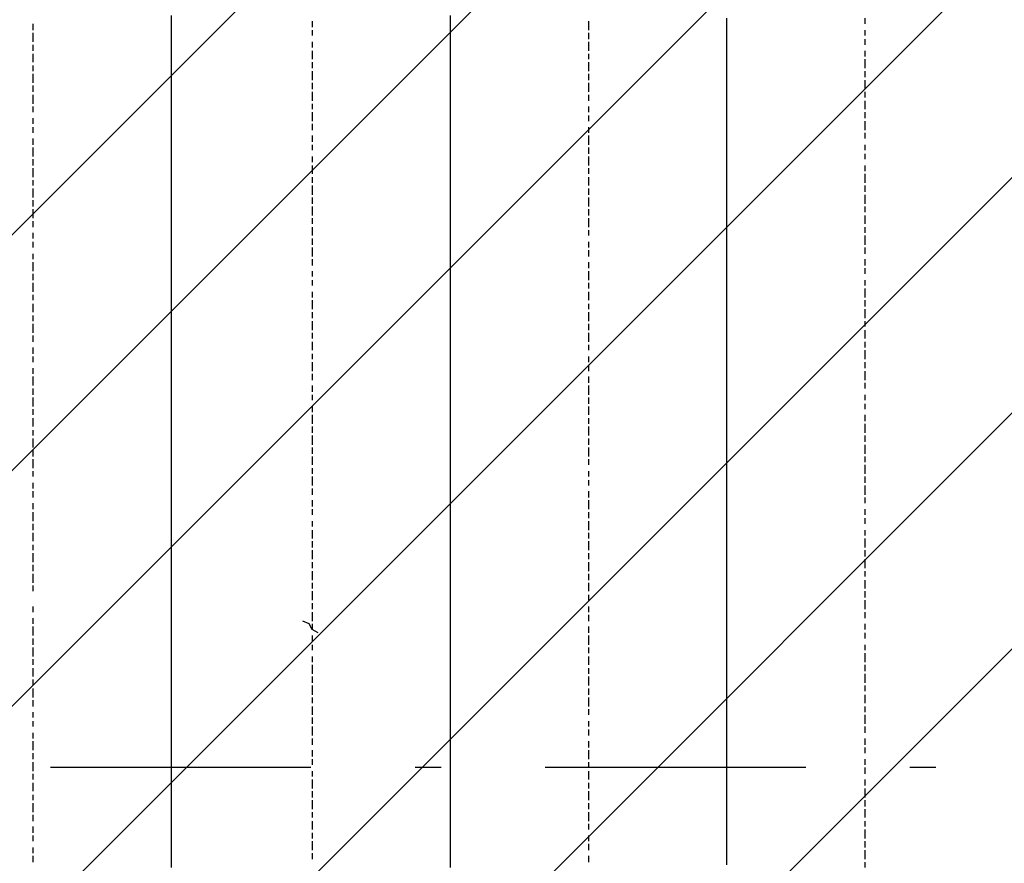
# Model space of a CAD drawing. Extents: x 997 to 109698, y 921 to 94021.
# Tile 586 of 656: x 22217 to 23635, y 52093 to 53308. Entities that reach past the tile are written whole.
import ezdxf

# ---------------------------------------------------------------- set-up
doc = ezdxf.new("R2010")
doc.units = 0
doc.header["$MEASUREMENT"] = 0
doc.layers.add('12', color=7, linetype='CONTINUOUS')
doc.layers.add('28', color=7, linetype='CONTINUOUS')

msp = doc.modelspace()

# ---------------------------------------------------------------- linework, layer by layer
at = {"layer": '12', "color": 5}
for p, q in [((22434.630503, 53313.563401), (22434.630503, 53305.563401)), ((22434.630503, 53305.563401), (22434.630503, 53296.563401)), ((22836.630503, 53313.563401), (22836.630503, 53305.563401)), ((22836.630503, 53305.563401), (22836.630503, 53292.563401)), ((23234.630503, 53309.563401), (23234.630503, 53301.563401)), ((22434.630503, 53296.563401), (22434.630503, 53284.563401)), ((22836.630503, 53292.563401), (22836.630503, 53284.563401)), ((23234.630503, 53301.563401), (23234.630503, 53288.563401)), ((23234.630503, 53288.563401), (23234.630503, 53279.563401)), ((22434.630503, 53284.563401), (22434.630503, 53275.563401)), ((22434.630503, 53275.563401), (22434.630503, 53262.563401)), ((22836.630503, 53284.563401), (22836.630503, 53275.563401)), ((22836.630503, 53275.563401), (22836.630503, 53262.563401)), ((23234.630503, 53279.563401), (23234.630503, 53271.563401)), ((22434.630503, 53262.563401), (22434.630503, 53254.563401)), ((22836.630503, 53262.563401), (22836.630503, 53254.563401)), ((23234.630503, 53271.563401), (23234.630503, 53258.563401)), ((22434.630503, 53254.563401), (22434.630503, 53246.563401)), ((22434.630503, 53246.563401), (22434.630503, 53233.563401)), ((22836.630503, 53254.563401), (22836.630503, 53246.563401)), ((22836.630503, 53246.563401), (22836.630503, 53233.563401)), ((23234.630503, 53258.563401), (23234.630503, 53250.563401)), ((23234.630503, 53250.563401), (23234.630503, 53237.563401)), ((22434.630503, 53233.563401), (22434.630503, 53224.563401)), ((22836.630503, 53233.563401), (22836.630503, 53224.563401)), ((23234.630503, 53237.563401), (23234.630503, 53229.563401)), ((22434.630503, 53224.563401), (22434.630503, 53216.563401)), ((22836.630503, 53224.563401), (22836.630503, 53216.563401)), ((23234.630503, 53229.563401), (23234.630503, 53220.563401)), ((23234.630503, 53220.563401), (23234.630503, 53207.563401)), ((22434.630503, 53216.563401), (22434.630503, 53203.563401)), ((22434.630503, 53203.563401), (22434.630503, 53195.563401)), ((22836.630503, 53216.563401), (22836.630503, 53203.563401)), ((22836.630503, 53203.563401), (22836.630503, 53195.563401)), ((23234.630503, 53207.563401), (23234.630503, 53199.563401)), ((22434.630503, 53195.563401), (22434.630503, 53186.563401)), ((22836.630503, 53195.563401), (22836.630503, 53186.563401)), ((23234.630503, 53199.563401), (23234.630503, 53190.563401)), ((23234.630503, 53190.563401), (23234.630503, 53178.563401)), ((22434.630503, 53186.563401), (22434.630503, 53174.563401)), ((22836.630503, 53186.563401), (22836.630503, 53174.563401)), ((23234.630503, 53178.563401), (23234.630503, 53169.563401)), ((22434.630503, 53174.563401), (22434.630503, 53165.563401)), ((22434.630503, 53165.563401), (22434.630503, 53152.563401)), ((22836.630503, 53174.563401), (22836.630503, 53165.563401)), ((22836.630503, 53165.563401), (22836.630503, 53152.563401)), ((23234.630503, 53169.563401), (23234.630503, 53161.563401)), ((23234.630503, 53161.563401), (23234.630503, 53148.563401)), ((22434.630503, 53152.563401), (22434.630503, 53144.563401)), ((22836.630503, 53152.563401), (22836.630503, 53144.563401)), ((23234.630503, 53148.563401), (23234.630503, 53140.563401)), ((22434.630503, 53144.563401), (22434.630503, 53136.563401)), ((22434.630503, 53136.563401), (22434.630503, 53123.563401)), ((22836.630503, 53144.563401), (22836.630503, 53136.563401)), ((22836.630503, 53136.563401), (22836.630503, 53123.563401)), ((23234.630503, 53140.563401), (23234.630503, 53127.563401)), ((22434.630503, 53123.563401), (22434.630503, 53114.563401)), ((22836.630503, 53123.563401), (22836.630503, 53114.563401)), ((23234.630503, 53127.563401), (23234.630503, 53119.563401)), ((23234.630503, 53119.563401), (23234.630503, 53110.563401)), ((22434.630503, 53114.563401), (22434.630503, 53106.563401)), ((22434.630503, 53106.563401), (22434.630503, 53093.563401)), ((22836.630503, 53114.563401), (22836.630503, 53106.563401)), ((22836.630503, 53106.563401), (22836.630503, 53093.563401)), ((23234.630503, 53110.563401), (23234.630503, 53097.563401)), ((22434.630503, 53093.563401), (22434.630503, 53085.563401)), ((22836.630503, 53093.563401), (22836.630503, 53085.563401)), ((23234.630503, 53097.563401), (23234.630503, 53089.563401)), ((22434.630503, 53085.563401), (22434.630503, 53076.563401)), ((22434.630503, 53076.563401), (22434.630503, 53064.563401)), ((22836.630503, 53085.563401), (22836.630503, 53076.563401)), ((22836.630503, 53076.563401), (22836.630503, 53064.563401)), ((23234.630503, 53089.563401), (23234.630503, 53080.563401)), ((23234.630503, 53080.563401), (23234.630503, 53068.563401)), ((22434.630503, 53064.563401), (22434.630503, 53055.563401)), ((22836.630503, 53064.563401), (22836.630503, 53055.563401)), ((23234.630503, 53068.563401), (23234.630503, 53059.563401)), ((22434.630503, 53055.563401), (22434.630503, 53042.563401)), ((22836.630503, 53055.563401), (22836.630503, 53042.563401)), ((23234.630503, 53059.563401), (23234.630503, 53051.563401)), ((23234.630503, 53051.563401), (23234.630503, 53038.563401)), ((22434.630503, 53042.563401), (22434.630503, 53034.563401)), ((22434.630503, 53034.563401), (22434.630503, 53025.563401)), ((22836.630503, 53042.563401), (22836.630503, 53034.563401)), ((22836.630503, 53034.563401), (22836.630503, 53025.563401)), ((23234.630503, 53038.563401), (23234.630503, 53030.563401)), ((22434.630503, 53025.563401), (22434.630503, 53013.563401)), ((22836.630503, 53025.563401), (22836.630503, 53013.563401)), ((23234.630503, 53030.563401), (23234.630503, 53017.563401)), ((22434.630503, 53013.563401), (22434.630503, 53004.563401)), ((22836.630503, 53013.563401), (22836.630503, 53004.563401)), ((23234.630503, 53017.563401), (23234.630503, 53008.563401)), ((23234.630503, 53008.563401), (23234.630503, 53000.563401)), ((22434.630503, 53004.563401), (22434.630503, 52996.563401)), ((22434.630503, 52996.563401), (22434.630503, 52983.563401)), ((22836.630503, 53004.563401), (22836.630503, 52996.563401)), ((22836.630503, 52996.563401), (22836.630503, 52983.563401)), ((23234.630503, 53000.563401), (23234.630503, 52987.563401)), ((22434.630503, 52983.563401), (22434.630503, 52975.563401)), ((22836.630503, 52983.563401), (22836.630503, 52975.563401)), ((23234.630503, 52987.563401), (23234.630503, 52979.563401)), ((23234.630503, 52979.563401), (23234.630503, 52970.563401)), ((22434.630503, 52975.563401), (22434.630503, 52966.563401)), ((22434.630503, 52966.563401), (22434.630503, 52953.563401)), ((22836.630503, 52975.563401), (22836.630503, 52966.563401)), ((22836.630503, 52966.563401), (22836.630503, 52953.563401)), ((23234.630503, 52970.563401), (23234.630503, 52958.563401)), ((22434.630503, 52953.563401), (22434.630503, 52945.563401)), ((22836.630503, 52953.563401), (22836.630503, 52945.563401)), ((23234.630503, 52958.563401), (23234.630503, 52949.563401)), ((23234.630503, 52949.563401), (23234.630503, 52941.563401)), ((22434.630503, 52945.563401), (22434.630503, 52932.563401)), ((22836.630503, 52945.563401), (22836.630503, 52932.563401)), ((23234.630503, 52941.563401), (23234.630503, 52928.563401)), ((22434.630503, 52932.563401), (22434.630503, 52924.563401)), ((22434.630503, 52924.563401), (22434.630503, 52915.563401)), ((22836.630503, 52932.563401), (22836.630503, 52924.563401)), ((22836.630503, 52924.563401), (22836.630503, 52915.563401)), ((23234.630503, 52928.563401), (23234.630503, 52920.563401)), ((23234.630503, 52920.563401), (23234.630503, 52911.563401)), ((22434.630503, 52915.563401), (22434.630503, 52903.563401)), ((22836.630503, 52915.563401), (22836.630503, 52903.563401)), ((23234.630503, 52911.563401), (23234.630503, 52898.563401)), ((22434.630503, 52903.563401), (22434.630503, 52894.563401)), ((22434.630503, 52894.563401), (22434.630503, 52886.563401)), ((22836.630503, 52903.563401), (22836.630503, 52894.563401)), ((22836.630503, 52894.563401), (22836.630503, 52886.563401)), ((23234.630503, 52898.563401), (23234.630503, 52890.563401)), ((22434.630503, 52886.563401), (22434.630503, 52873.563401)), ((22836.630503, 52886.563401), (22836.630503, 52873.563401)), ((23234.630503, 52890.563401), (23234.630503, 52877.563401)), ((23234.630503, 52877.563401), (23234.630503, 52869.563401)), ((22434.630503, 52873.563401), (22434.630503, 52865.563401)), ((22434.630503, 52865.563401), (22434.630503, 52856.563401)), ((22836.630503, 52873.563401), (22836.630503, 52865.563401)), ((22836.630503, 52865.563401), (22836.630503, 52856.563401)), ((23234.630503, 52869.563401), (23234.630503, 52860.563401)), ((22434.630503, 52856.563401), (22434.630503, 52843.563401)), ((22836.630503, 52856.563401), (22836.630503, 52843.563401)), ((23234.630503, 52860.563401), (23234.630503, 52848.563401)), ((22434.630503, 52843.563401), (22434.630503, 52835.563401)), ((22434.630503, 52835.563401), (22434.630503, 52826.563401)), ((22836.630503, 52843.563401), (22836.630503, 52835.563401)), ((22836.630503, 52835.563401), (22836.630503, 52822.563401)), ((23234.630503, 52848.563401), (23234.630503, 52839.563401)), ((23234.630503, 52839.563401), (23234.630503, 52831.563401)), ((22434.630503, 52826.563401), (22434.630503, 52814.563401)), ((22836.630503, 52822.563401), (22836.630503, 52814.563401)), ((23234.630503, 52831.563401), (23234.630503, 52818.563401)), ((22434.630503, 52814.563401), (22434.630503, 52805.563401)), ((22836.630503, 52814.563401), (22836.630503, 52805.563401)), ((23234.630503, 52818.563401), (23234.630503, 52810.563401)), ((23234.630503, 52810.563401), (23234.630503, 52801.563401)), ((22434.630503, 52805.563401), (22434.630503, 52793.563401)), ((22434.630503, 52793.563401), (22434.630503, 52784.563401)), ((22836.630503, 52805.563401), (22836.630503, 52793.563401)), ((22836.630503, 52793.563401), (22836.630503, 52784.563401)), ((23234.630503, 52801.563401), (23234.630503, 52788.563401)), ((22434.630503, 52784.563401), (22434.630503, 52776.563401)), ((22836.630503, 52784.563401), (22836.630503, 52776.563401)), ((23234.630503, 52788.563401), (23234.630503, 52780.563401)), ((23234.630503, 52780.563401), (23234.630503, 52767.563401)), ((22434.630503, 52776.563401), (22434.630503, 52763.563401)), ((22836.630503, 52776.563401), (22836.630503, 52763.563401)), ((23234.630503, 52767.563401), (23234.630503, 52759.563401)), ((22434.630503, 52763.563401), (22434.630503, 52754.563401)), ((22434.630503, 52754.563401), (22434.630503, 52746.563401)), ((22836.630503, 52763.563401), (22836.630503, 52754.563401)), ((22836.630503, 52754.563401), (22836.630503, 52746.563401)), ((23234.630503, 52759.563401), (23234.630503, 52750.563401)), ((23234.630503, 52750.563401), (23234.630503, 52738.563401)), ((22434.630503, 52746.563401), (22434.630503, 52733.563401)), ((22836.630503, 52746.563401), (22836.630503, 52733.563401)), ((23234.630503, 52738.563401), (23234.630503, 52729.563401)), ((22434.630503, 52733.563401), (22434.630503, 52725.563401)), ((22434.630503, 52725.563401), (22434.630503, 52716.563401)), ((22836.630503, 52733.563401), (22836.630503, 52725.563401)), ((22836.630503, 52725.563401), (22836.630503, 52712.563401)), ((23234.630503, 52729.563401), (23234.630503, 52721.563401)), ((23234.630503, 52721.563401), (23234.630503, 52708.563401)), ((22434.630503, 52716.563401), (22434.630503, 52704.563401)), ((22836.630503, 52712.563401), (22836.630503, 52704.563401)), ((23234.630503, 52708.563401), (23234.630503, 52699.563401)), ((22434.630503, 52704.563401), (22434.630503, 52695.563401)), ((22434.630503, 52695.563401), (22434.630503, 52682.563401)), ((22836.630503, 52704.563401), (22836.630503, 52695.563401)), ((22836.630503, 52695.563401), (22836.630503, 52682.563401)), ((23234.630503, 52699.563401), (23234.630503, 52691.563401)), ((22434.630503, 52682.563401), (22434.630503, 52674.563401)), ((22836.630503, 52682.563401), (22836.630503, 52674.563401)), ((23234.630503, 52691.563401), (23234.630503, 52678.563401)), ((22434.630503, 52674.563401), (22434.630503, 52666.563401)), ((22434.630503, 52666.563401), (22434.630503, 52653.563401)), ((22836.630503, 52674.563401), (22836.630503, 52666.563401)), ((22836.630503, 52666.563401), (22836.630503, 52653.563401)), ((23234.630503, 52678.563401), (23234.630503, 52670.563401)), ((23234.630503, 52670.563401), (23234.630503, 52657.563401)), ((22434.630503, 52653.563401), (22434.630503, 52644.563401)), ((22836.630503, 52653.563401), (22836.630503, 52644.563401)), ((23234.630503, 52657.563401), (23234.630503, 52649.563401)), ((22434.630503, 52644.563401), (22434.630503, 52636.563401)), ((22434.630503, 52636.563401), (22434.630503, 52623.563401)), ((22836.630503, 52644.563401), (22836.630503, 52636.563401)), ((22836.630503, 52636.563401), (22836.630503, 52623.563401)), ((23234.630503, 52649.563401), (23234.630503, 52640.563401)), ((23234.630503, 52640.563401), (23234.630503, 52628.563401)), ((22434.630503, 52623.563401), (22434.630503, 52615.563401)), ((22836.630503, 52623.563401), (22836.630503, 52615.563401)), ((23234.630503, 52628.563401), (23234.630503, 52619.563401)), ((22434.630503, 52615.563401), (22434.630503, 52606.563401)), ((22836.630503, 52615.563401), (22836.630503, 52606.563401)), ((23234.630503, 52619.563401), (23234.630503, 52611.563401)), ((23234.630503, 52611.563401), (23234.630503, 52598.563401)), ((22434.630503, 52606.563401), (22434.630503, 52594.563401)), ((22434.630503, 52594.563401), (22434.630503, 52585.563401)), ((22836.630503, 52606.563401), (22836.630503, 52594.563401)), ((22836.630503, 52594.563401), (22836.630503, 52585.563401)), ((23234.630503, 52598.563401), (23234.630503, 52589.563401)), ((22434.630503, 52585.563401), (22434.630503, 52572.563401)), ((22836.630503, 52585.563401), (22836.630503, 52572.563401)), ((23234.630503, 52589.563401), (23234.630503, 52581.563401)), ((23234.630503, 52581.563401), (23234.630503, 52568.563401)), ((22434.630503, 52572.563401), (22434.630503, 52564.563401)), ((22836.630503, 52572.563401), (22836.630503, 52564.563401)), ((23234.630503, 52568.563401), (23234.630503, 52560.563401)), ((22434.630503, 52564.563401), (22434.630503, 52556.563401)), ((22434.630503, 52556.563401), (22434.630503, 52543.563401)), ((22836.630503, 52564.563401), (22836.630503, 52556.563401)), ((22836.630503, 52556.563401), (22836.630503, 52543.563401)), ((23234.630503, 52560.563401), (23234.630503, 52547.563401)), ((22434.630503, 52543.563401), (22434.630503, 52534.563401)), ((22836.630503, 52543.563401), (22836.630503, 52534.563401)), ((23234.630503, 52547.563401), (23234.630503, 52539.563401)), ((23234.630503, 52539.563401), (23234.630503, 52530.563401)), ((22434.630503, 52534.563401), (22434.630503, 52526.563401)), ((22434.630503, 52526.563401), (22434.630503, 52513.563401)), ((22836.630503, 52534.563401), (22836.630503, 52526.563401)), ((22836.630503, 52526.563401), (22836.630503, 52513.563401)), ((23234.630503, 52530.563401), (23234.630503, 52517.563401)), ((22434.630503, 52513.563401), (22434.630503, 52505.563401)), ((22836.630503, 52513.563401), (22836.630503, 52505.563401)), ((23234.630503, 52517.563401), (23234.630503, 52509.563401)), ((23234.630503, 52509.563401), (23234.630503, 52500.563401)), ((22434.630503, 52505.563401), (22434.630503, 52496.563401)), ((22434.630503, 52496.563401), (22434.630503, 52484.563401)), ((22836.630503, 52505.563401), (22836.630503, 52496.563401)), ((22836.630503, 52496.563401), (22836.630503, 52484.563401)), ((23234.630503, 52500.563401), (23234.630503, 52488.563401)), ((22434.630503, 52484.563401), (22434.630503, 52475.563401)), ((22836.630503, 52484.563401), (22836.630503, 52475.563401)), ((23234.630503, 52488.563401), (23234.630503, 52479.563401)), ((22434.630503, 52475.563401), (22434.630503, 52462.563401)), ((22836.630503, 52475.563401), (22836.630503, 52462.563401)), ((23234.630503, 52479.563401), (23234.630503, 52471.563401)), ((23234.630503, 52471.563401), (23234.630503, 52458.563401)), ((22434.630503, 52462.563401), (22434.630503, 52454.563401)), ((22434.630503, 52454.563401), (22434.630503, 52445.563401)), ((22836.630503, 52462.563401), (22836.630503, 52454.563401)), ((22836.630503, 52454.563401), (22836.630503, 52445.563401)), ((23234.630503, 52458.563401), (23234.630503, 52450.563401)), ((22434.630503, 52445.563401), (22434.630503, 52433.563401)), ((22836.630503, 52445.563401), (22836.630503, 52433.563401)), ((23234.630503, 52450.563401), (23234.630503, 52437.563401)), ((22434.630503, 52433.563401), (22434.630503, 52424.563401)), ((22434.630503, 52424.563401), (22434.630503, 52416.563401)), ((22836.630503, 52433.563401), (22836.630503, 52424.563401)), ((22836.630503, 52424.563401), (22836.630503, 52416.563401)), ((23234.630503, 52437.563401), (23234.630503, 52429.563401)), ((23234.630503, 52429.563401), (23234.630503, 52420.563401)), ((22434.630503, 52416.563401), (22434.630503, 52403.563401)), ((22836.630503, 52416.563401), (22836.630503, 52403.563401)), ((23234.630503, 52420.563401), (23234.630503, 52407.563401)), ((22434.630503, 52403.563401), (22434.630503, 52395.563401)), ((22434.630503, 52395.563401), (22434.630503, 52386.563401)), ((22836.630503, 52403.563401), (22836.630503, 52395.563401)), ((22836.630503, 52395.563401), (22836.630503, 52386.563401)), ((23234.630503, 52407.563401), (23234.630503, 52399.563401)), ((23234.630503, 52399.563401), (23234.630503, 52390.563401)), ((22434.630503, 52386.563401), (22434.630503, 52373.563401)), ((22836.630503, 52386.563401), (22836.630503, 52373.563401)), ((23234.630503, 52390.563401), (23234.630503, 52378.563401)), ((22434.630503, 52373.563401), (22434.630503, 52365.563401)), ((22836.630503, 52373.563401), (22836.630503, 52365.563401)), ((23234.630503, 52378.563401), (23234.630503, 52369.563401)), ((23234.630503, 52369.563401), (23234.630503, 52361.563401)), ((22434.630503, 52365.563401), (22434.630503, 52352.563401)), ((22434.630503, 52352.563401), (22434.630503, 52344.563401)), ((22836.630503, 52365.563401), (22836.630503, 52352.563401)), ((22836.630503, 52352.563401), (22836.630503, 52344.563401)), ((23234.630503, 52361.563401), (23234.630503, 52348.563401)), ((22434.630503, 52344.563401), (22434.630503, 52335.563401)), ((22836.630503, 52344.563401), (22836.630503, 52335.563401)), ((23234.630503, 52348.563401), (23234.630503, 52340.563401)), ((23234.630503, 52340.563401), (23234.630503, 52331.563401)), ((22434.630503, 52335.563401), (22434.630503, 52323.563401)), ((22836.630503, 52335.563401), (22836.630503, 52323.563401)), ((23234.630503, 52331.563401), (23234.630503, 52318.563401)), ((22434.630503, 52323.563401), (22434.630503, 52314.563401)), ((22434.630503, 52314.563401), (22434.630503, 52306.563401)), ((22836.630503, 52323.563401), (22836.630503, 52314.563401)), ((22836.630503, 52314.563401), (22836.630503, 52306.563401)), ((23234.630503, 52318.563401), (23234.630503, 52310.563401)), ((23234.630503, 52310.563401), (23234.630503, 52297.563401)), ((22434.630503, 52306.563401), (22434.630503, 52293.563401)), ((22836.630503, 52306.563401), (22836.630503, 52293.563401)), ((23234.630503, 52297.563401), (23234.630503, 52289.563401)), ((22434.630503, 52293.563401), (22434.630503, 52285.563401)), ((22434.630503, 52285.563401), (22434.630503, 52276.563401)), ((22836.630503, 52293.563401), (22836.630503, 52285.563401)), ((22836.630503, 52285.563401), (22836.630503, 52276.563401)), ((23234.630503, 52289.563401), (23234.630503, 52280.563401)), ((22434.630503, 52276.563401), (22434.630503, 52263.563401)), ((22836.630503, 52276.563401), (22836.630503, 52263.563401)), ((23234.630503, 52280.563401), (23234.630503, 52268.563401)), ((23234.630503, 52268.563401), (23234.630503, 52259.563401)), ((22434.630503, 52263.563401), (22434.630503, 52255.563401)), ((22434.630503, 52255.563401), (22434.630503, 52246.563401)), ((22836.630503, 52263.563401), (22836.630503, 52255.563401)), ((22836.630503, 52255.563401), (22836.630503, 52242.563401)), ((23234.630503, 52259.563401), (23234.630503, 52251.563401)), ((22434.630503, 52246.563401), (22434.630503, 52234.563401)), ((22836.630503, 52242.563401), (22836.630503, 52234.563401)), ((23234.630503, 52251.563401), (23234.630503, 52238.563401)), ((22434.630503, 52234.563401), (22434.630503, 52225.563401)), ((22434.630503, 52225.563401), (22434.630503, 52213.563401)), ((22836.630503, 52234.563401), (22836.630503, 52225.563401)), ((22836.630503, 52225.563401), (22836.630503, 52213.563401)), ((23234.630503, 52238.563401), (23234.630503, 52230.563401)), ((23234.630503, 52230.563401), (23234.630503, 52221.563401)), ((22434.630503, 52213.563401), (22434.630503, 52204.563401)), ((22836.630503, 52213.563401), (22836.630503, 52204.563401)), ((23234.630503, 52221.563401), (23234.630503, 52208.563401)), ((22434.630503, 52204.563401), (22434.630503, 52196.563401)), ((22836.630503, 52204.563401), (22836.630503, 52196.563401)), ((23234.630503, 52208.563401), (23234.630503, 52200.563401)), ((23234.630503, 52200.563401), (23234.630503, 52187.563401)), ((22434.630503, 52196.563401), (22434.630503, 52183.563401)), ((22434.630503, 52183.563401), (22434.630503, 52174.563401)), ((22836.630503, 52196.563401), (22836.630503, 52183.563401)), ((22836.630503, 52183.563401), (22836.630503, 52174.563401)), ((23234.630503, 52187.563401), (23234.630503, 52179.563401)), ((22434.630503, 52174.563401), (22434.630503, 52166.563401)), ((22836.630503, 52174.563401), (22836.630503, 52166.563401)), ((23234.630503, 52179.563401), (23234.630503, 52170.563401)), ((23234.630503, 52170.563401), (23234.630503, 52158.563401)), ((22434.630503, 52166.563401), (22434.630503, 52153.563401)), ((22836.630503, 52166.563401), (22836.630503, 52153.563401)), ((23234.630503, 52158.563401), (23234.630503, 52149.563401)), ((22434.630503, 52153.563401), (22434.630503, 52145.563401)), ((22434.630503, 52145.563401), (22434.630503, 52136.563401)), ((22836.630503, 52153.563401), (22836.630503, 52145.563401)), ((22836.630503, 52145.563401), (22836.630503, 52132.563401)), ((23234.630503, 52149.563401), (23234.630503, 52141.563401)), ((23234.630503, 52141.563401), (23234.630503, 52128.563401)), ((22434.630503, 52136.563401), (22434.630503, 52124.563401)), ((22836.630503, 52132.563401), (22836.630503, 52124.563401)), ((23234.630503, 52128.563401), (23234.630503, 52120.563401)), ((22434.630503, 52124.563401), (22434.630503, 52115.563401)), ((22434.630503, 52115.563401), (22434.630503, 52103.563401)), ((22836.630503, 52124.563401), (22836.630503, 52115.563401)), ((22836.630503, 52115.563401), (22836.630503, 52103.563401)), ((23234.630503, 52120.563401), (23234.630503, 52111.563401)), ((23234.630503, 52111.563401), (23234.630503, 52098.563401)), ((22434.630503, 52103.563401), (22434.630503, 52094.563401)), ((22836.630503, 52103.563401), (22836.630503, 52094.563401)), ((23234.630503, 52098.563401), (23234.630503, 52090.563401)), ((22434.630503, 52094.563401), (22434.630503, 52086.563401)), ((22836.630503, 52094.563401), (22836.630503, 52086.563401))]:
    msp.add_line(p, q, dxfattribs=at)
at = {"layer": '12', "color": 1}
for p, q in [((22637.630503, 53305.563401), (22637.630503, 53296.563401)), ((23035.630503, 53305.563401), (23035.630503, 53292.563401)), ((23433.630503, 53309.563401), (23433.630503, 53301.563401)), ((22235.630503, 53301.563401), (22235.630503, 53292.563401)), ((22235.630503, 53288.563401), (22235.630503, 53275.563401)), ((22637.630503, 53292.563401), (22637.630503, 53284.563401)), ((23035.630503, 53288.563401), (23035.630503, 53279.563401)), ((23433.630503, 53292.563401), (23433.630503, 53284.563401)), ((22637.630503, 53275.563401), (22637.630503, 53267.563401)), ((23035.630503, 53275.563401), (23035.630503, 53262.563401)), ((23433.630503, 53279.563401), (23433.630503, 53271.563401)), ((22235.630503, 53271.563401), (22235.630503, 53262.563401)), ((22637.630503, 53262.563401), (22637.630503, 53250.563401)), ((23433.630503, 53262.563401), (23433.630503, 53254.563401)), ((22235.630503, 53258.563401), (22235.630503, 53246.563401)), ((22637.630503, 53246.563401), (22637.630503, 53237.563401)), ((23035.630503, 53258.563401), (23035.630503, 53250.563401)), ((23035.630503, 53246.563401), (23035.630503, 53233.563401)), ((23433.630503, 53250.563401), (23433.630503, 53237.563401)), ((22235.630503, 53241.563401), (22235.630503, 53233.563401)), ((22637.630503, 53233.563401), (22637.630503, 53220.563401)), ((23433.630503, 53233.563401), (23433.630503, 53224.563401)), ((22235.630503, 53229.563401), (22235.630503, 53216.563401)), ((23035.630503, 53229.563401), (23035.630503, 53220.563401)), ((23433.630503, 53220.563401), (23433.630503, 53207.563401)), ((22235.630503, 53212.563401), (22235.630503, 53203.563401)), ((22637.630503, 53216.563401), (22637.630503, 53207.563401)), ((22637.630503, 53203.563401), (22637.630503, 53190.563401)), ((23035.630503, 53216.563401), (23035.630503, 53203.563401)), ((23433.630503, 53203.563401), (23433.630503, 53195.563401)), ((22235.630503, 53199.563401), (22235.630503, 53186.563401)), ((23035.630503, 53199.563401), (23035.630503, 53190.563401)), ((23433.630503, 53190.563401), (23433.630503, 53178.563401)), ((22235.630503, 53182.563401), (22235.630503, 53174.563401)), ((22637.630503, 53186.563401), (22637.630503, 53178.563401)), ((23035.630503, 53182.563401), (23035.630503, 53174.563401)), ((22235.630503, 53165.563401), (22235.630503, 53157.563401)), ((22637.630503, 53174.563401), (22637.630503, 53161.563401)), ((23035.630503, 53169.563401), (23035.630503, 53161.563401)), ((23433.630503, 53174.563401), (23433.630503, 53165.563401)), ((23433.630503, 53161.563401), (23433.630503, 53148.563401)), ((22235.630503, 53152.563401), (22235.630503, 53144.563401)), ((22637.630503, 53157.563401), (22637.630503, 53148.563401)), ((23035.630503, 53152.563401), (23035.630503, 53144.563401)), ((22235.630503, 53136.563401), (22235.630503, 53127.563401)), ((22637.630503, 53140.563401), (22637.630503, 53131.563401)), ((23035.630503, 53140.563401), (23035.630503, 53127.563401)), ((23433.630503, 53144.563401), (23433.630503, 53136.563401)), ((22235.630503, 53123.563401), (22235.630503, 53110.563401)), ((22637.630503, 53127.563401), (22637.630503, 53119.563401)), ((23035.630503, 53123.563401), (23035.630503, 53114.563401)), ((23433.630503, 53127.563401), (23433.630503, 53119.563401)), ((22235.630503, 53106.563401), (22235.630503, 53097.563401)), ((22637.630503, 53110.563401), (22637.630503, 53102.563401)), ((23035.630503, 53110.563401), (23035.630503, 53097.563401)), ((23433.630503, 53114.563401), (23433.630503, 53106.563401)), ((22235.630503, 53093.563401), (22235.630503, 53080.563401)), ((22637.630503, 53097.563401), (22637.630503, 53085.563401)), ((23035.630503, 53093.563401), (23035.630503, 53085.563401)), ((23433.630503, 53097.563401), (23433.630503, 53089.563401)), ((22235.630503, 53076.563401), (22235.630503, 53068.563401)), ((22637.630503, 53080.563401), (22637.630503, 53072.563401)), ((23035.630503, 53080.563401), (23035.630503, 53068.563401)), ((23433.630503, 53085.563401), (23433.630503, 53072.563401)), ((22235.630503, 53064.563401), (22235.630503, 53051.563401)), ((22637.630503, 53068.563401), (22637.630503, 53055.563401)), ((23035.630503, 53064.563401), (23035.630503, 53055.563401)), ((23433.630503, 53068.563401), (23433.630503, 53059.563401)), ((22235.630503, 53047.563401), (22235.630503, 53038.563401)), ((22637.630503, 53051.563401), (22637.630503, 53042.563401)), ((23035.630503, 53051.563401), (23035.630503, 53038.563401)), ((23433.630503, 53055.563401), (23433.630503, 53042.563401)), ((22235.630503, 53034.563401), (22235.630503, 53021.563401)), ((22637.630503, 53038.563401), (22637.630503, 53025.563401)), ((23035.630503, 53034.563401), (23035.630503, 53025.563401)), ((23433.630503, 53038.563401), (23433.630503, 53030.563401)), ((22637.630503, 53021.563401), (22637.630503, 53013.563401)), ((23035.630503, 53021.563401), (23035.630503, 53008.563401)), ((23433.630503, 53025.563401), (23433.630503, 53013.563401)), ((22235.630503, 53017.563401), (22235.630503, 53008.563401)), ((22637.630503, 53008.563401), (22637.630503, 52996.563401)), ((23433.630503, 53008.563401), (23433.630503, 53000.563401)), ((22235.630503, 53000.563401), (22235.630503, 52992.563401)), ((22637.630503, 52992.563401), (22637.630503, 52983.563401)), ((23035.630503, 53004.563401), (23035.630503, 52996.563401)), ((23433.630503, 52996.563401), (23433.630503, 52983.563401)), ((22235.630503, 52987.563401), (22235.630503, 52979.563401)), ((22637.630503, 52979.563401), (22637.630503, 52966.563401)), ((23035.630503, 52987.563401), (23035.630503, 52979.563401)), ((23433.630503, 52979.563401), (23433.630503, 52970.563401)), ((22235.630503, 52970.563401), (22235.630503, 52962.563401)), ((22637.630503, 52962.563401), (22637.630503, 52953.563401)), ((23035.630503, 52975.563401), (23035.630503, 52966.563401)), ((23433.630503, 52962.563401), (23433.630503, 52953.563401)), ((22235.630503, 52958.563401), (22235.630503, 52945.563401)), ((23035.630503, 52958.563401), (23035.630503, 52949.563401)), ((23433.630503, 52949.563401), (23433.630503, 52941.563401)), ((22235.630503, 52941.563401), (22235.630503, 52932.563401)), ((22637.630503, 52945.563401), (22637.630503, 52937.563401)), ((23035.630503, 52945.563401), (23035.630503, 52932.563401)), ((22235.630503, 52928.563401), (22235.630503, 52915.563401)), ((22637.630503, 52932.563401), (22637.630503, 52924.563401)), ((23035.630503, 52928.563401), (23035.630503, 52920.563401)), ((23433.630503, 52932.563401), (23433.630503, 52924.563401)), ((23433.630503, 52920.563401), (23433.630503, 52907.563401)), ((22235.630503, 52911.563401), (22235.630503, 52903.563401)), ((22637.630503, 52915.563401), (22637.630503, 52907.563401)), ((23035.630503, 52915.563401), (23035.630503, 52903.563401)), ((22235.630503, 52898.563401), (22235.630503, 52886.563401)), ((22637.630503, 52903.563401), (22637.630503, 52890.563401)), ((23035.630503, 52898.563401), (23035.630503, 52890.563401)), ((23433.630503, 52903.563401), (23433.630503, 52894.563401)), ((22235.630503, 52881.563401), (22235.630503, 52873.563401)), ((22637.630503, 52886.563401), (22637.630503, 52877.563401)), ((23035.630503, 52886.563401), (23035.630503, 52873.563401)), ((23433.630503, 52890.563401), (23433.630503, 52877.563401)), ((22235.630503, 52869.563401), (22235.630503, 52856.563401)), ((22637.630503, 52873.563401), (22637.630503, 52860.563401)), ((23035.630503, 52869.563401), (23035.630503, 52860.563401)), ((23433.630503, 52873.563401), (23433.630503, 52865.563401)), ((22235.630503, 52852.563401), (22235.630503, 52843.563401)), ((22637.630503, 52856.563401), (22637.630503, 52848.563401)), ((23035.630503, 52856.563401), (23035.630503, 52843.563401)), ((23433.630503, 52860.563401), (23433.630503, 52848.563401)), ((22235.630503, 52835.563401), (22235.630503, 52826.563401)), ((22637.630503, 52843.563401), (22637.630503, 52831.563401)), ((23035.630503, 52839.563401), (23035.630503, 52831.563401)), ((23433.630503, 52843.563401), (23433.630503, 52835.563401)), ((22235.630503, 52822.563401), (22235.630503, 52814.563401)), ((22637.630503, 52826.563401), (22637.630503, 52818.563401)), ((23035.630503, 52822.563401), (23035.630503, 52814.563401)), ((23433.630503, 52831.563401), (23433.630503, 52818.563401)), ((22637.630503, 52814.563401), (22637.630503, 52801.563401)), ((23035.630503, 52810.563401), (23035.630503, 52801.563401)), ((23433.630503, 52814.563401), (23433.630503, 52805.563401)), ((22235.630503, 52805.563401), (22235.630503, 52797.563401)), ((22235.630503, 52793.563401), (22235.630503, 52780.563401)), ((22637.630503, 52797.563401), (22637.630503, 52788.563401)), ((23035.630503, 52793.563401), (23035.630503, 52784.563401)), ((23433.630503, 52801.563401), (23433.630503, 52788.563401)), ((22637.630503, 52780.563401), (22637.630503, 52771.563401)), ((23035.630503, 52780.563401), (23035.630503, 52767.563401)), ((23433.630503, 52784.563401), (23433.630503, 52776.563401)), ((22235.630503, 52776.563401), (22235.630503, 52767.563401)), ((22637.630503, 52767.563401), (22637.630503, 52759.563401)), ((23433.630503, 52767.563401), (23433.630503, 52759.563401)), ((22235.630503, 52763.563401), (22235.630503, 52750.563401)), ((22637.630503, 52750.563401), (22637.630503, 52742.563401)), ((23035.630503, 52763.563401), (23035.630503, 52754.563401)), ((23035.630503, 52750.563401), (23035.630503, 52738.563401)), ((23433.630503, 52754.563401), (23433.630503, 52746.563401)), ((22235.630503, 52746.563401), (22235.630503, 52738.563401)), ((22637.630503, 52738.563401), (22637.630503, 52725.563401)), ((23433.630503, 52738.563401), (23433.630503, 52729.563401)), ((22235.630503, 52733.563401), (22235.630503, 52721.563401)), ((22637.630503, 52721.563401), (22637.630503, 52712.563401)), ((23035.630503, 52733.563401), (23035.630503, 52725.563401)), ((23035.630503, 52721.563401), (23035.630503, 52708.563401)), ((23433.630503, 52725.563401), (23433.630503, 52712.563401)), ((22235.630503, 52716.563401), (22235.630503, 52708.563401)), ((22637.630503, 52708.563401), (22637.630503, 52695.563401)), ((23433.630503, 52708.563401), (23433.630503, 52699.563401)), ((22235.630503, 52704.563401), (22235.630503, 52691.563401)), ((23035.630503, 52704.563401), (23035.630503, 52695.563401)), ((23433.630503, 52695.563401), (23433.630503, 52682.563401)), ((22235.630503, 52687.563401), (22235.630503, 52678.563401)), ((22637.630503, 52691.563401), (22637.630503, 52682.563401)), ((23035.630503, 52691.563401), (23035.630503, 52678.563401)), ((22235.630503, 52674.563401), (22235.630503, 52661.563401)), ((22637.630503, 52678.563401), (22637.630503, 52666.563401)), ((23035.630503, 52674.563401), (23035.630503, 52666.563401)), ((23433.630503, 52678.563401), (23433.630503, 52670.563401)), ((23433.630503, 52666.563401), (23433.630503, 52653.563401)), ((22235.630503, 52657.563401), (22235.630503, 52649.563401)), ((22637.630503, 52661.563401), (22637.630503, 52653.563401)), ((23035.630503, 52657.563401), (23035.630503, 52649.563401)), ((22235.630503, 52640.563401), (22235.630503, 52632.563401)), ((22637.630503, 52649.563401), (22637.630503, 52636.563401)), ((23035.630503, 52644.563401), (23035.630503, 52636.563401)), ((23433.630503, 52649.563401), (23433.630503, 52640.563401)), ((23433.630503, 52636.563401), (23433.630503, 52623.563401)), ((22235.630503, 52628.563401), (22235.630503, 52619.563401)), ((22637.630503, 52632.563401), (22637.630503, 52623.563401)), ((23035.630503, 52628.563401), (23035.630503, 52619.563401)), ((22235.630503, 52611.563401), (22235.630503, 52602.563401)), ((22637.630503, 52615.563401), (22637.630503, 52606.563401)), ((23035.630503, 52615.563401), (23035.630503, 52602.563401)), ((23433.630503, 52619.563401), (23433.630503, 52611.563401)), ((22235.630503, 52598.563401), (22235.630503, 52585.563401)), ((22637.630503, 52602.563401), (22637.630503, 52594.563401)), ((23035.630503, 52598.563401), (23035.630503, 52589.563401)), ((23433.630503, 52602.563401), (23433.630503, 52594.563401)), ((22235.630503, 52581.563401), (22235.630503, 52572.563401)), ((22637.630503, 52585.563401), (22637.630503, 52577.563401)), ((23035.630503, 52585.563401), (23035.630503, 52572.563401)), ((23433.630503, 52589.563401), (23433.630503, 52581.563401)), ((22235.630503, 52568.563401), (22235.630503, 52556.563401)), ((22637.630503, 52572.563401), (22637.630503, 52560.563401)), ((23035.630503, 52568.563401), (23035.630503, 52560.563401)), ((23433.630503, 52572.563401), (23433.630503, 52564.563401)), ((22235.630503, 52551.563401), (22235.630503, 52543.563401)), ((22637.630503, 52556.563401), (22637.630503, 52547.563401)), ((23035.630503, 52556.563401), (23035.630503, 52543.563401)), ((23433.630503, 52560.563401), (23433.630503, 52547.563401)), ((22235.630503, 52539.563401), (22235.630503, 52526.563401)), ((22637.630503, 52543.563401), (22637.630503, 52530.563401)), ((23035.630503, 52539.563401), (23035.630503, 52530.563401)), ((23433.630503, 52543.563401), (23433.630503, 52534.563401)), ((22637.630503, 52526.563401), (22637.630503, 52517.563401)), ((23035.630503, 52526.563401), (23035.630503, 52513.563401)), ((23433.630503, 52530.563401), (23433.630503, 52517.563401)), ((22235.630503, 52522.563401), (22235.630503, 52513.563401)), ((22235.630503, 52509.563401), (22235.630503, 52496.563401)), ((22637.630503, 52513.563401), (22637.630503, 52500.563401)), ((23035.630503, 52509.563401), (23035.630503, 52500.563401)), ((23433.630503, 52513.563401), (23433.630503, 52505.563401)), ((22637.630503, 52496.563401), (22637.630503, 52488.563401)), ((23035.630503, 52496.563401), (23035.630503, 52484.563401)), ((23433.630503, 52500.563401), (23433.630503, 52488.563401)), ((22235.630503, 52492.563401), (22235.630503, 52484.563401)), ((22637.630503, 52484.563401), (22637.630503, 52471.563401)), ((23433.630503, 52484.563401), (23433.630503, 52475.563401)), ((22637.630503, 52467.563401), (22637.630503, 52458.563401)), ((23035.630503, 52479.563401), (23035.630503, 52471.563401)), ((23433.630503, 52471.563401), (23433.630503, 52458.563401)), ((22235.630503, 52462.563401), (22235.630503, 52454.563401)), ((22637.630503, 52454.563401), (22637.630503, 52441.563401)), ((23035.630503, 52462.563401), (23035.630503, 52454.563401)), ((23433.630503, 52454.563401), (23433.630503, 52445.563401)), ((22235.630503, 52445.563401), (22235.630503, 52437.563401)), ((22633.630503, 52437.563401), (22624.630503, 52441.563401)), ((23035.630503, 52450.563401), (23035.630503, 52441.563401)), ((22235.630503, 52433.563401), (22235.630503, 52420.563401)), ((22637.630503, 52429.563401), (22633.630503, 52437.563401)), ((22637.630503, 52437.563401), (22637.630503, 52429.563401)), ((22646.630503, 52424.563401), (22637.630503, 52429.563401)), ((23035.630503, 52433.563401), (23035.630503, 52424.563401)), ((23433.630503, 52437.563401), (23433.630503, 52429.563401)), ((23433.630503, 52424.563401), (23433.630503, 52416.563401)), ((22235.630503, 52416.563401), (22235.630503, 52407.563401)), ((22637.630503, 52420.563401), (22637.630503, 52412.563401)), ((23035.630503, 52420.563401), (23035.630503, 52407.563401)), ((22235.630503, 52403.563401), (22235.630503, 52390.563401)), ((22637.630503, 52407.563401), (22637.630503, 52399.563401)), ((23035.630503, 52403.563401), (23035.630503, 52395.563401)), ((23433.630503, 52407.563401), (23433.630503, 52399.563401)), ((23433.630503, 52395.563401), (23433.630503, 52382.563401)), ((22235.630503, 52386.563401), (22235.630503, 52378.563401)), ((22637.630503, 52390.563401), (22637.630503, 52382.563401)), ((23035.630503, 52390.563401), (23035.630503, 52378.563401)), ((22235.630503, 52373.563401), (22235.630503, 52361.563401)), ((22637.630503, 52378.563401), (22637.630503, 52365.563401)), ((23035.630503, 52373.563401), (23035.630503, 52365.563401)), ((23433.630503, 52378.563401), (23433.630503, 52369.563401)), ((22235.630503, 52357.563401), (22235.630503, 52348.563401)), ((22637.630503, 52361.563401), (22637.630503, 52352.563401)), ((23035.630503, 52361.563401), (23035.630503, 52348.563401)), ((23433.630503, 52365.563401), (23433.630503, 52352.563401)), ((22235.630503, 52344.563401), (22235.630503, 52331.563401)), ((22637.630503, 52348.563401), (22637.630503, 52335.563401)), ((23035.630503, 52344.563401), (23035.630503, 52335.563401)), ((23433.630503, 52348.563401), (23433.630503, 52340.563401)), ((22235.630503, 52327.563401), (22235.630503, 52318.563401)), ((22637.630503, 52331.563401), (22637.630503, 52323.563401)), ((23035.630503, 52331.563401), (23035.630503, 52318.563401)), ((23433.630503, 52335.563401), (23433.630503, 52323.563401)), ((22235.630503, 52310.563401), (22235.630503, 52302.563401)), ((22637.630503, 52318.563401), (22637.630503, 52306.563401)), ((23035.630503, 52314.563401), (23035.630503, 52306.563401)), ((23433.630503, 52318.563401), (23433.630503, 52310.563401)), ((22235.630503, 52297.563401), (22235.630503, 52289.563401)), ((22637.630503, 52302.563401), (22637.630503, 52293.563401)), ((23035.630503, 52297.563401), (23035.630503, 52289.563401)), ((23433.630503, 52306.563401), (23433.630503, 52293.563401)), ((22637.630503, 52289.563401), (22637.630503, 52276.563401)), ((23035.630503, 52285.563401), (23035.630503, 52276.563401)), ((23433.630503, 52289.563401), (23433.630503, 52280.563401)), ((22235.630503, 52280.563401), (22235.630503, 52272.563401)), ((22235.630503, 52268.563401), (22235.630503, 52255.563401)), ((22637.630503, 52272.563401), (22637.630503, 52263.563401)), ((23035.630503, 52268.563401), (23035.630503, 52259.563401)), ((23433.630503, 52272.563401), (23433.630503, 52263.563401)), ((22637.630503, 52255.563401), (22637.630503, 52246.563401)), ((23035.630503, 52255.563401), (23035.630503, 52242.563401)), ((23433.630503, 52259.563401), (23433.630503, 52251.563401)), ((22235.630503, 52251.563401), (22235.630503, 52242.563401)), ((22637.630503, 52242.563401), (22637.630503, 52234.563401)), ((23433.630503, 52242.563401), (23433.630503, 52234.563401)), ((22235.630503, 52238.563401), (22235.630503, 52225.563401)), ((22637.630503, 52225.563401), (22637.630503, 52217.563401)), ((23035.630503, 52238.563401), (23035.630503, 52230.563401)), ((23035.630503, 52225.563401), (23035.630503, 52213.563401)), ((23433.630503, 52230.563401), (23433.630503, 52221.563401)), ((22235.630503, 52221.563401), (22235.630503, 52213.563401)), ((22637.630503, 52213.563401), (22637.630503, 52200.563401)), ((23433.630503, 52213.563401), (23433.630503, 52204.563401)), ((22235.630503, 52208.563401), (22235.630503, 52196.563401)), ((23035.630503, 52208.563401), (23035.630503, 52200.563401)), ((23433.630503, 52200.563401), (23433.630503, 52187.563401)), ((22235.630503, 52191.563401), (22235.630503, 52183.563401)), ((22637.630503, 52196.563401), (22637.630503, 52187.563401)), ((22637.630503, 52183.563401), (22637.630503, 52170.563401)), ((23035.630503, 52196.563401), (23035.630503, 52183.563401)), ((23433.630503, 52183.563401), (23433.630503, 52174.563401)), ((22235.630503, 52179.563401), (22235.630503, 52166.563401)), ((23035.630503, 52179.563401), (23035.630503, 52170.563401)), ((23433.630503, 52170.563401), (23433.630503, 52158.563401)), ((22235.630503, 52162.563401), (22235.630503, 52153.563401)), ((22637.630503, 52166.563401), (22637.630503, 52158.563401)), ((23035.630503, 52166.563401), (23035.630503, 52153.563401)), ((22235.630503, 52145.563401), (22235.630503, 52136.563401)), ((22637.630503, 52153.563401), (22637.630503, 52141.563401)), ((23035.630503, 52149.563401), (23035.630503, 52141.563401)), ((23433.630503, 52153.563401), (23433.630503, 52145.563401)), ((23433.630503, 52141.563401), (23433.630503, 52128.563401)), ((22235.630503, 52132.563401), (22235.630503, 52124.563401)), ((22637.630503, 52136.563401), (22637.630503, 52128.563401)), ((23035.630503, 52132.563401), (23035.630503, 52124.563401)), ((22235.630503, 52115.563401), (22235.630503, 52107.563401)), ((22637.630503, 52124.563401), (22637.630503, 52111.563401)), ((23035.630503, 52120.563401), (23035.630503, 52111.563401)), ((23433.630503, 52124.563401), (23433.630503, 52115.563401)), ((23433.630503, 52111.563401), (23433.630503, 52098.563401)), ((22235.630503, 52103.563401), (22235.630503, 52094.563401)), ((22637.630503, 52107.563401), (22637.630503, 52098.563401)), ((23035.630503, 52103.563401), (23035.630503, 52094.563401)), ((23433.630503, 52094.563401), (23433.630503, 52086.563401))]:
    msp.add_line(p, q, dxfattribs=at)
at = {"layer": '28', "color": 2}
for p, q in [((13472.636205, 44265.02246), (27893.568983, 58685.955237)), ((13472.636205, 43925.611205), (28232.980238, 58685.955237)), ((13472.636205, 43586.19995), (28572.391493, 58685.955237)), ((13646.505785, 43420.658275), (28911.802748, 58685.955237)), ((13985.91704, 43420.658275), (29251.214003, 58685.955237)), ((14325.328295, 43420.658275), (29590.625258, 58685.955237)), ((14664.73955, 43420.658275), (29930.036513, 58685.955237))]:
    msp.add_line(p, q, dxfattribs=at)
at = {"layer": '28', "color": 4}
for p, q in [((22636.130503, 52230.563401), (22261.130503, 52230.563401)), ((23348.630503, 52230.563401), (22973.630503, 52230.563401))]:
    msp.add_line(p, q, dxfattribs=at)
at = {"layer": '28', "color": 4, "linetype": 'Continuous'}
for p, q in [((22823.630503, 52230.563401), (22786.130503, 52230.563401)), ((23536.130503, 52230.563401), (23498.630503, 52230.563401))]:
    msp.add_line(p, q, dxfattribs=at)

doc.saveas('drawing.dxf')
